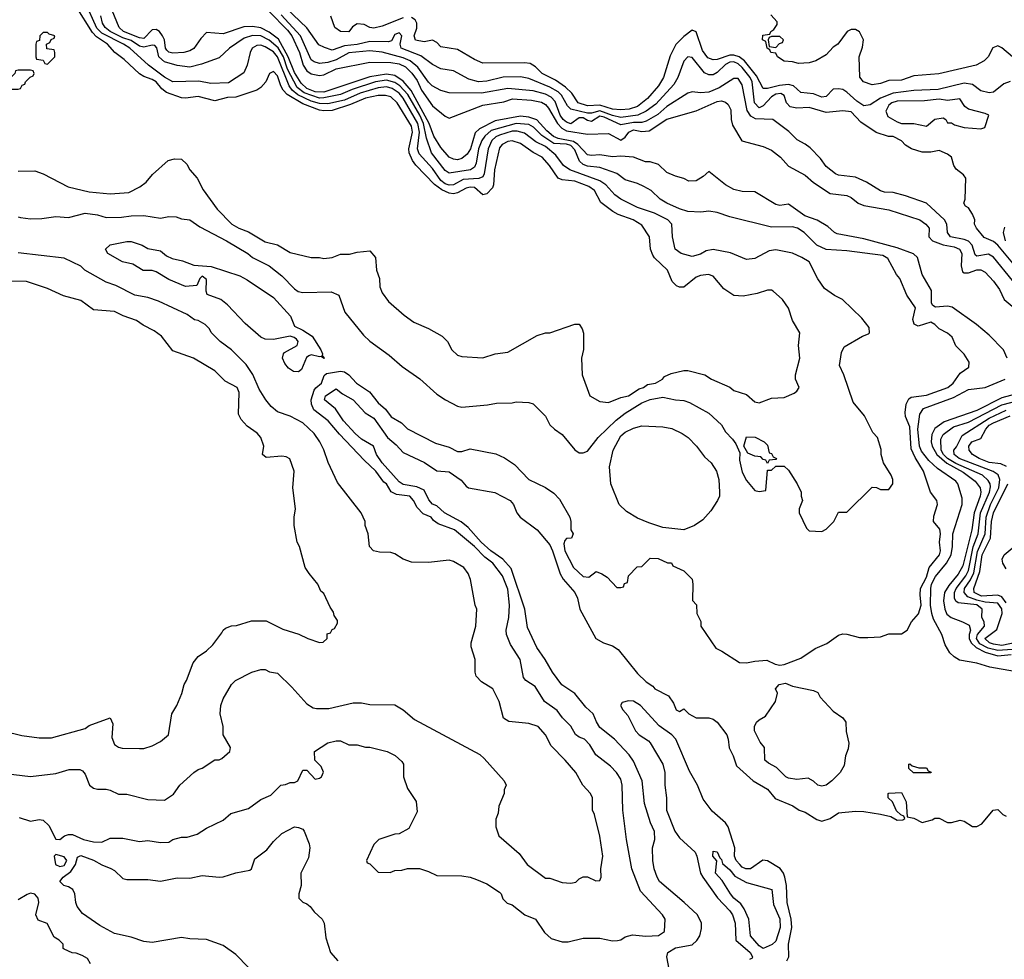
# Model space of a CAD drawing. Header units: inches. Extents: x 1793402 to 1900366, y 320852 to 470679.
# Tile 508 of 604: x 1864298 to 1869002, y 402778 to 407267. Entities that reach past the tile are written whole.
import ezdxf

# ---------------------------------------------------------------- set-up
doc = ezdxf.new("R2010")
doc.units = ezdxf.units.IN
doc.header["$MEASUREMENT"] = 0
doc.layers.add('B8460', color=7, linetype='Continuous')

msp = doc.modelspace()

# ---------------------------------------------------------------- linework, layer by layer
at = {"layer": 'B8460', "color": 4}
for points, elevation in [([(1864290, 406324.7), (1864302, 406322), (1864350, 406316), (1864403.1, 406316.9), (1864470, 406326), (1864530, 406322), (1864610, 406342.8), (1864670, 406334.8), (1864710, 406321), (1864783.5, 406323.5), (1864830, 406330.4), (1864890, 406330.6), (1864970, 406318.8), (1865010, 406326), (1865045.4, 406325.4), (1865070, 406316), (1865110, 406310.8), (1865157.5, 406277.5), (1865286, 406210), (1865386.8, 406150), (1865410.4, 406130.4), (1865490, 406090.7), (1865550, 406042.8), (1865610, 405981), (1865628.1, 405968.1), (1865650, 405964), (1865786.4, 405966.4), (1865822, 405950), (1865851.3, 405870), (1865939.8, 405759.8), (1865970, 405731.3), (1866063.5, 405663.5), (1866124.7, 405610), (1866210, 405551.3), (1866290, 405478), (1866332, 405450), (1866390, 405421), (1866410, 405416), (1866532.9, 405427.1), (1866575.3, 405435.3), (1866650, 405436), (1866670, 405441), (1866730, 405438), (1866750, 405432), (1866810, 405372), (1866831, 405331), (1866852, 405310), (1866890, 405284.7), (1866950, 405212), (1866970, 405198), (1866990, 405198), (1867010, 405206), (1867062, 405270), (1867146.8, 405353.2), (1867190, 405387.6), (1867270, 405436), (1867310, 405452.2), (1867370, 405464), (1867430.6, 405450.6), (1867470, 405447.3), (1867498, 405438), (1867590, 405386.8), (1867650.5, 405330.5), (1867670, 405298), (1867703.5, 405263.5), (1867719.8, 405239.8), (1867738, 405198), (1867736.9, 405163.1), (1867750, 405104.7), (1867770, 405066), (1867810, 405018), (1867830, 405012), (1867862, 405018), (1867870, 405114), (1867890, 405114), (1867910, 405134), (1867950, 405134), (1867970, 405114), (1868011.3, 405050), (1868031, 405010), (1868031.3, 404990), (1868038, 404970), (1868022, 404930), (1868022, 404910), (1868056.9, 404836.9), (1868070, 404824.7), (1868130, 404822), (1868150, 404832), (1868188, 404870), (1868210, 404914), (1868250, 404914), (1868370, 405034), (1868391.6, 405031.6), (1868410, 405022), (1868450, 405022), (1868468.7, 405050), (1868468.7, 405070), (1868461.2, 405090), (1868425.2, 405150), (1868414, 405190), (1868413.6, 405213.6), (1868395.3, 405270), (1868374, 405294), (1868333.6, 405373.6), (1868280.2, 405440.2), (1868235.3, 405570), (1868214.6, 405614.6), (1868223.1, 405676.9), (1868236.4, 405703.6), (1868324.7, 405755.3), (1868353.6, 405766.4), (1868358, 405770), (1868356.4, 405796.4), (1868320.4, 405840.4), (1868228, 405930), (1868190, 405948.7), (1868142, 405982), (1868110, 406028), (1868068.7, 406110), (1868034, 406130), (1867990, 406151.8), (1867910, 406167), (1867878, 406162), (1867810, 406126), (1867770, 406121.2), (1867693.1, 406153.1), (1867610.5, 406169.5), (1867577.1, 406162.9), (1867550, 406147), (1867510, 406136), (1867458, 406150), (1867429.4, 406170), (1867416, 406230), (1867413.2, 406290), (1867394, 406310), (1867330, 406342.4), (1867249.8, 406369.8), (1867170, 406409.5), (1867140.9, 406430), (1867097.6, 406477.6), (1867070, 406497.4), (1866926, 406550), (1866895.1, 406570), (1866858.9, 406618.9), (1866810, 406661), (1866763.3, 406683.3), (1866710, 406725.1), (1866673.8, 406733.8), (1866650, 406734.4), (1866590, 406715.3), (1866572.5, 406707.5), (1866553.1, 406690), (1866536.5, 406650), (1866517.3, 406530), (1866510, 406516.2), (1866491.3, 406508.7), (1866416.3, 406503.7), (1866370, 406478.5), (1866350, 406476.1), (1866330, 406483.1), (1866310, 406497.7), (1866270, 406556.3), (1866206.3, 406626.3), (1866198.5, 406650), (1866207.6, 406730), (1866199.5, 406770), (1866130, 406892.3), (1866110, 406915.5), (1866077.5, 406937.5), (1866050, 406945.3), (1866010, 406941.8), (1865924.5, 406915.5), (1865850, 406882.9), (1865770, 406864.8), (1865730, 406866), (1865690, 406877.9), (1865627, 406907), (1865598.8, 406930), (1865584.4, 406950), (1865529.8, 407090), (1865510, 407112.9), (1865470, 407137.7), (1865450, 407144.7), (1865430, 407143.6), (1865407.7, 407130), (1865398, 407110), (1865384.9, 407050), (1865367.9, 407012.1), (1865294.9, 406965.1), (1865210, 406961.6), (1865153.6, 406973.6), (1865030, 406969.6), (1864990, 406992), (1864913.2, 407050), (1864824.2, 407130), (1864793.6, 407150), (1864690, 407202.2), (1864665.5, 407225.5), (1864611.1, 407350)], 252), ([(1864290, 406542.8), (1864370, 406544.7), (1864410, 406531), (1864528.5, 406468.5), (1864630, 406443.8), (1864730, 406435.5), (1864818.4, 406441.6), (1864872.1, 406467.9), (1864902, 406490), (1864932.3, 406527.7), (1865006.8, 406593.2), (1865038, 406602), (1865070, 406601), (1865096.8, 406576.8), (1865111, 406550), (1865146, 406510), (1865174.4, 406454.4), (1865241.1, 406361.1), (1865310.5, 406290.5), (1865344.7, 406270), (1865390, 406254), (1865470, 406204.9), (1865530, 406190.7), (1865590, 406154), (1865690.9, 406130.9), (1865730, 406130.8), (1865750, 406126), (1865790, 406131.3), (1865830, 406146), (1865872.9, 406147.1), (1865910, 406156), (1865970, 406162), (1865998, 406130), (1866002.8, 406070), (1866016, 406030), (1866018, 405990), (1866030, 405962), (1866059.8, 405919.8), (1866134.4, 405854.4), (1866181.4, 405821.4), (1866250, 405791), (1866315.3, 405755.3), (1866342, 405730), (1866362, 405690), (1866390, 405664.7), (1866410, 405658), (1866510, 405651.3), (1866569.1, 405670.9), (1866630, 405678), (1866770, 405758), (1866808.9, 405771.1), (1866830, 405771.3), (1866950, 405812), (1866970, 405812), (1866984.7, 405790), (1866991.6, 405768.4), (1866991.6, 405691.6), (1866981, 405650), (1866984.7, 405570), (1867022, 405470), (1867070, 405442), (1867110, 405438), (1867170, 405462), (1867206, 405470), (1867256.5, 405503.5), (1867278, 405510), (1867296.5, 405523.5), (1867335.3, 405530), (1867368, 405550), (1867378, 405562), (1867410, 405576), (1867470, 405591), (1867490, 405591), (1867570.6, 405570.6), (1867602, 405550), (1867690, 405510.8), (1867710, 405496), (1867770, 405476), (1867810, 405441), (1867830, 405436), (1867890, 405458), (1867950, 405462), (1867997.2, 405482.8), (1868010, 405492), (1868022, 405510), (1868004, 405550), (1868004, 405570), (1868024, 405650), (1868018, 405710), (1868024, 405770), (1867989.3, 405829.3), (1867970, 405888), (1867942, 405930), (1867898, 405970), (1867890, 405975.3), (1867870, 405975.3), (1867821, 405959), (1867754.4, 405945.6), (1867710, 405949.2), (1867661.5, 405981.5), (1867610, 406042), (1867589.1, 406049.1), (1867550, 406045.2), (1867530, 406036), (1867470, 405989.3), (1867450, 405989.2), (1867435.5, 405995.5), (1867415.5, 406015.5), (1867393.2, 406070), (1867329.7, 406129.7), (1867322, 406142), (1867312, 406170), (1867306, 406230), (1867270, 406285.2), (1867229, 406310), (1867156.8, 406336.8), (1867130.9, 406350.9), (1867074, 406394), (1867043.6, 406450), (1867016.2, 406470), (1866950, 406494.5), (1866890, 406501.3), (1866870, 406509.6), (1866828.2, 406570), (1866793.6, 406610), (1866750, 406632.8), (1866690, 406675.1), (1866650, 406687.8), (1866630, 406684.7), (1866603, 406670), (1866590, 406655.1), (1866566, 406550), (1866561.7, 406478.3), (1866556.5, 406463.5), (1866530, 406435.1), (1866510, 406429.3), (1866470, 406464.7), (1866450, 406466.9), (1866430, 406461.1), (1866390, 406439.1), (1866370, 406435.3), (1866350, 406438.2), (1866313.9, 406453.9), (1866279.1, 406479.1), (1866190, 406571.3), (1866173.7, 406593.7), (1866158.8, 406630), (1866157.4, 406650), (1866174.6, 406730), (1866170, 406758), (1866101.1, 406870), (1866070, 406897.7), (1866045.1, 406905.1), (1866010, 406905.3), (1865950, 406891.6), (1865878.2, 406861.8), (1865790, 406833.5), (1865750, 406830.7), (1865730, 406834.6), (1865650, 406864), (1865575.6, 406910), (1865556.1, 406930), (1865544.8, 406950), (1865530, 406998), (1865510, 407019.3), (1865490.6, 407009.4), (1865473.4, 406970), (1865450, 406942.9), (1865430, 406929.6), (1865330, 406896.9), (1865290, 406895.6), (1865230, 406878.7), (1865150, 406899.6), (1865090, 406891.8), (1865070, 406894), (1864998.7, 406918.7), (1864976.6, 406936.6), (1864949.6, 406970), (1864930, 406981.7), (1864890, 406994.7), (1864870, 407007.6), (1864796.8, 407076.8), (1864751.8, 407110), (1864717.6, 407150), (1864665, 407185), (1864644.7, 407204.7), (1864566.9, 407330)], 256), ([(1864295.2, 403455.2), (1864350, 403438), (1864390, 403445.5), (1864410, 403442), (1864437, 403417), (1864470, 403351.3), (1864490, 403351), (1864512, 403368), (1864530, 403374), (1864550, 403374), (1864602, 403350), (1864650, 403338.8), (1864690, 403338), (1864730, 403356), (1864790, 403356), (1864870, 403341), (1864910, 403344.7), (1864970, 403336), (1865010, 403338), (1865030, 403351), (1865070, 403361), (1865098, 403362), (1865144.7, 403375.3), (1865190, 403404.7), (1865270, 403442), (1865305.6, 403474.4), (1865390, 403498), (1865450, 403541), (1865498, 403562), (1865546, 403610), (1865567.3, 403612.7), (1865590, 403622), (1865610, 403622), (1865626, 403630), (1865650, 403682), (1865670, 403682), (1865710, 403638), (1865730, 403642.8), (1865739, 403650), (1865748.4, 403671.6), (1865738.6, 403698.6), (1865708, 403730), (1865706, 403770), (1865770, 403811.3), (1865810, 403822), (1865830, 403822), (1865870, 403802), (1865910, 403802), (1865950, 403791.3), (1865970, 403791), (1866054, 403770), (1866091.1, 403751.1), (1866123.6, 403723.6), (1866132, 403710), (1866131.3, 403650), (1866150, 403594), (1866191.6, 403531.6), (1866196.9, 403483.1), (1866156.9, 403403.1), (1866110, 403378), (1866090, 403375.3), (1866014, 403350), (1865990, 403326), (1865954, 403250), (1865958, 403238), (1865970, 403234), (1866010, 403194), (1866067.3, 403192.7), (1866090, 403202), (1866123.6, 403203.6), (1866150, 403212), (1866208.4, 403211.6), (1866250, 403198), (1866290, 403178), (1866410, 403176), (1866450, 403170.8), (1866479.8, 403159.8), (1866530, 403138), (1866590, 403098), (1866598, 403090), (1866606.4, 403066.4), (1866626.4, 403046.4), (1866650, 403038), (1866711.1, 402991.1), (1866762, 402970), (1866805.4, 402905.4), (1866836.9, 402876.9), (1866890, 402861), (1866918, 402862), (1866990, 402878.8), (1867070, 402878.8), (1867130, 402866.8), (1867152.9, 402867.1), (1867170, 402871.3), (1867190, 402884.7), (1867225.2, 402894.8), (1867288.3, 402888.3), (1867349.1, 402890.9), (1867378, 402910), (1867382, 402970), (1867368.7, 402990), (1867263.6, 403103.6), (1867222.7, 403210), (1867197, 403350), (1867179.5, 403490), (1867176, 403610), (1867170, 403638), (1867149.5, 403669.5), (1867120.2, 403700.2), (1867050, 403755.3), (1867022, 403802), (1866995.3, 403830), (1866970, 403839), (1866952.5, 403852.5), (1866931.5, 403891.5), (1866891.4, 403931.4), (1866866, 403966), (1866805.2, 404010), (1866760.9, 404080.9), (1866715.3, 404110), (1866704.1, 404124.1), (1866688.7, 404210), (1866642, 404282), (1866624, 404330), (1866621.2, 404350), (1866634, 404410), (1866638, 404470), (1866630, 404546), (1866604, 404610), (1866558, 404670), (1866519.5, 404699.5), (1866470, 404749.6), (1866375.1, 404830), (1866297.6, 404857.6), (1866274.2, 404874.2), (1866264, 404890), (1866225.6, 404905.6), (1866196.9, 404936.9), (1866179, 404970), (1866162, 404990), (1866098.6, 404998.6), (1866071.9, 405011.9), (1866050, 405048.7), (1866037.5, 405057.5), (1865999.3, 405110), (1865942.9, 405162.9), (1865825.9, 405285.9), (1865771.8, 405350), (1865703.1, 405403.1), (1865691.1, 405430), (1865690.8, 405450), (1865703.8, 405496.2), (1865711.7, 405508.3), (1865739.3, 405530), (1865752.9, 405567.1), (1865763.7, 405576.3), (1865830, 405588.2), (1865850, 405584.9), (1865870.5, 405570.5), (1865906, 405530), (1865968.1, 405488.1), (1866010, 405436), (1866045.5, 405405.5), (1866072, 405370), (1866121, 405341), (1866150, 405312), (1866283.5, 405243.5), (1866350, 405224.9), (1866390, 405204), (1866410, 405204), (1866450, 405216.3), (1866572.2, 405192.2), (1866613.7, 405173.7), (1866661.4, 405141.4), (1866730, 405070.8), (1866810, 405032), (1866850, 405004.7), (1866876.8, 404976.8), (1866926, 404890), (1866931, 404870), (1866931.3, 404830), (1866942, 404810), (1866934, 404790), (1866910, 404788), (1866902, 404778), (1866896.9, 404763.1), (1866901.6, 404730), (1866944, 404650), (1866990, 404606), (1867016.4, 404603.6), (1867051.1, 404631.1), (1867079.6, 404619.6), (1867103.6, 404603.6), (1867150, 404554), (1867170, 404554), (1867182, 404558), (1867187.3, 404572.7), (1867202, 404578), (1867206, 404610), (1867247.3, 404652.7), (1867270, 404654), (1867310, 404694), (1867347.3, 404692.7), (1867392.7, 404672.7), (1867411.6, 404671.6), (1867418, 404658), (1867470, 404634), (1867510, 404594), (1867514, 404570), (1867512.7, 404492.7), (1867531.6, 404471.6), (1867532, 404430), (1867551.1, 404391.1), (1867551.3, 404370), (1867623.5, 404263.5), (1867652, 404250), (1867736, 404196), (1867770, 404194.8), (1867810, 404202.8), (1867866.4, 404206.4), (1867907.7, 404187.7), (1867930, 404183), (1867950, 404186.4), (1868030, 404217.1), (1868098, 404262), (1868153.4, 404286.6), (1868210, 404326), (1868230, 404332), (1868250, 404331.3), (1868310, 404316), (1868350, 404314.8), (1868410, 404318), (1868450, 404332), (1868510, 404332), (1868538, 404350), (1868558, 404390), (1868592.3, 404427.7), (1868604.5, 404470), (1868598.9, 404518.9), (1868600.7, 404550), (1868630, 404604), (1868642, 404650), (1868691.8, 404710), (1868697, 404730), (1868692.7, 404770), (1868697.2, 404810), (1868692.9, 404832.9), (1868664, 404870), (1868664.7, 404895.3), (1868682, 404950), (1868679, 404970), (1868649.3, 405009.3), (1868615.1, 405110), (1868575.2, 405175.2), (1868556.9, 405216.9), (1868550, 405322), (1868529.5, 405370.5), (1868527.3, 405390), (1868532.3, 405430), (1868544.8, 405455.2), (1868556.6, 405463.4), (1868630, 405472.7), (1868732.3, 405510), (1868757, 405530), (1868790, 405578), (1868832.9, 405607.1), (1868834, 405630), (1868810, 405668), (1868770, 405708), (1868753.2, 405750), (1868730, 405769), (1868690, 405789.2), (1868669, 405810), (1868650, 405820.9), (1868590, 405802), (1868571.8, 405811.8), (1868565.4, 405834.6), (1868578, 405890), (1868536, 405950), (1868502.7, 406030), (1868486, 406050), (1868445.6, 406125.6), (1868420.9, 406140.9), (1868250, 406163), (1868150, 406169.6), (1868106, 406190), (1868045.2, 406250), (1868013.2, 406270), (1867990, 406276.9), (1867890, 406276), (1867690, 406325.2), (1867630, 406346), (1867590, 406352.3), (1867552.4, 406347.6), (1867490, 406349.7), (1867450, 406362.4), (1867390, 406389.6), (1867357.2, 406410), (1867314, 406450), (1867279, 406470), (1867250, 406483.7), (1867190, 406501.2), (1867151.1, 406531.1), (1867070, 406561.3), (1867010, 406567.3), (1866990, 406575.1), (1866971.6, 406591.6), (1866950, 406644.2), (1866930, 406665), (1866910, 406672.5), (1866850, 406675.4), (1866792.9, 406712.9), (1866753, 406753), (1866730, 406766.6), (1866670, 406771.5), (1866550, 406737.4), (1866519.6, 406710), (1866505.8, 406690), (1866489.3, 406650), (1866478, 406582), (1866470, 406562), (1866451.1, 406548.9), (1866350, 406533.3), (1866330, 406545.6), (1866265.1, 406630), (1866241.1, 406701.1), (1866227.2, 406770), (1866209.1, 406810), (1866151.9, 406910), (1866114, 406950), (1866090, 406967.3), (1866050, 406977.3), (1865997.3, 406970), (1865886.6, 406933.4), (1865830, 406909.8), (1865750, 406892.6), (1865730, 406892.5), (1865657.2, 406917.2), (1865623.5, 406943.5), (1865577.2, 407030), (1865557.7, 407090), (1865531.7, 407131.7), (1865490, 407168.8), (1865450, 407188.8), (1865410, 407190.9), (1865370, 407178.9), (1865300.7, 407130), (1865250, 407085.2), (1865165.8, 407054.2), (1865110, 407040.5), (1865050, 407047.4), (1864990, 407065.1), (1864962, 407090), (1864952.5, 407132.5), (1864943.9, 407143.9), (1864930, 407145.7), (1864890, 407135.3), (1864870, 407140.8), (1864830, 407166.6), (1864790, 407180.2), (1864729.7, 407210), (1864705.7, 407230), (1864694, 407250), (1864685.6, 407285.6)], 248), ([(1869015.1, 405650), (1868998.4, 405690), (1868930, 405759), (1868869.2, 405810), (1868753, 405893), (1868730, 405898.7), (1868673.3, 405893.3), (1868660.6, 405900.6), (1868653.1, 405913.1), (1868653.6, 405973.6), (1868609.6, 406049.6), (1868586.6, 406130), (1868568.1, 406148.1), (1868490, 406177.4), (1868330, 406219.5), (1868203.3, 406243.3), (1868189.7, 406249.7), (1868158, 406278), (1868108.2, 406308.2), (1868049, 406330), (1867970, 406385.2), (1867930, 406379.3), (1867910, 406383.7), (1867810, 406443.7), (1867750, 406445.2), (1867710, 406456), (1867670, 406477.2), (1867590, 406542), (1867562.5, 406517.5), (1867530, 406497.2), (1867494.6, 406494.6), (1867470, 406508.7), (1867430, 406519), (1867390, 406537.2), (1867350, 406574.5), (1867310, 406587), (1867287.9, 406587.9), (1867230, 406609.5), (1867170, 406614.5), (1867130, 406611.1), (1867070, 406621.5), (1867030, 406617.3), (1867010, 406621.1), (1866964.4, 406670), (1866944.1, 406684.1), (1866870, 406698.9), (1866848.4, 406708.4), (1866816.2, 406736.2), (1866768.3, 406788.3), (1866730, 406801.8), (1866690, 406806.3), (1866570, 406783.5), (1866495.1, 406744.9), (1866473.4, 406726.6), (1866450.9, 406649.1), (1866435.8, 406624.2), (1866410, 406603.6), (1866390, 406596.9), (1866370, 406600.5), (1866349.6, 406610), (1866310, 406655.6), (1866276.5, 406710), (1866254.5, 406770), (1866167.8, 406927.8), (1866130, 406972.8), (1866090, 407000.2), (1866050, 407005.7), (1865970, 406993.8), (1865750, 406921), (1865710, 406921.7), (1865670, 406938.6), (1865642.8, 406962.8), (1865610, 407015.1), (1865580.5, 407090), (1865534.1, 407174.1), (1865490, 407207.1), (1865450, 407227.8), (1865410, 407234.6), (1865368.2, 407231.8), (1865270, 407199.6), (1865190, 407205.2), (1865163.4, 407176.6), (1865130, 407129.4), (1865110, 407118), (1865082, 407110), (1865030, 407106.3), (1865010, 407111.8), (1865000.4, 407120.4), (1864993.6, 407130), (1864988.7, 407170), (1864980.4, 407190), (1864965.1, 407210), (1864950, 407220.3), (1864930, 407218.2), (1864890, 407176.9), (1864870, 407180.3), (1864793.6, 407210), (1864773.3, 407230), (1864738.7, 407310)], 244), ([(1865490, 407306.3), (1865576.7, 407216.7), (1865597.1, 407190), (1865633.8, 407110), (1865651.8, 407050), (1865670, 407022.3), (1865690, 407007.3), (1865730, 407000.5), (1865750, 407004), (1865810, 407032), (1865970, 407064.2), (1866070, 407062.2), (1866110, 407055.7), (1866141, 407041), (1866171.1, 407011.1), (1866195.8, 406975.8), (1866217.8, 406930), (1866270, 406855.1), (1866330, 406806), (1866350, 406796), (1866510, 406858.9), (1866610, 406874.5), (1866652, 406888), (1866743, 406883), (1866790, 406872.1), (1866810, 406861.1), (1866824.7, 406844.7), (1866867, 406770), (1866888.4, 406748.4), (1866910, 406735.7), (1867010, 406719.7), (1867110, 406722.4), (1867170, 406691.3), (1867190, 406705.1), (1867208.5, 406730), (1867230, 406740.9), (1867270, 406732), (1867304.9, 406735.1), (1867390, 406791.1), (1867530, 406831.8), (1867630, 406875.6), (1867650, 406878.4), (1867670, 406872.3), (1867681.6, 406861.6), (1867695.6, 406835.6), (1867696.2, 406790), (1867702.4, 406762.4), (1867748.2, 406688.2), (1867850, 406661.2), (1867890, 406642.7), (1867932.7, 406610), (1867970, 406567), (1868050, 406523.7), (1868090, 406489.6), (1868170, 406437), (1868250, 406427.3), (1868270, 406417), (1868302.7, 406390), (1868330, 406378.4), (1868450, 406358.4), (1868598, 406310), (1868627, 406290), (1868642.9, 406270), (1868640.9, 406230), (1868659.3, 406210), (1868710, 406191.9), (1868762.2, 406182.2), (1868787, 406170), (1868798.4, 406150), (1868794.8, 406090), (1868802.3, 406062.3), (1868810, 406057.6), (1868830, 406057.7), (1868870, 406071.2), (1868890, 406071.6), (1868910, 406060.9), (1868950, 406017.2), (1868978, 405978), (1869001.6, 405930), (1869049.5, 405890)], 236), ([(1869040.1, 406020.1), (1868950, 406132), (1868926, 406146), (1868870, 406137), (1868863.1, 406143.1), (1868848.8, 406188.8), (1868830, 406208.2), (1868810, 406216.8), (1868745.2, 406230), (1868729.7, 406249.7), (1868727, 406290), (1868716, 406310), (1868629.5, 406389.5), (1868530, 406424.5), (1868470, 406440.7), (1868430, 406442.9), (1868410, 406449.5), (1868344, 406490), (1868290, 406514.5), (1868210, 406524.5), (1868195.3, 406530), (1868150, 406565.2), (1868123.6, 406603.6), (1868073.9, 406653.9), (1868050, 406672.3), (1868012.1, 406692.1), (1867972.5, 406732.5), (1867895.3, 406790), (1867813.3, 406793.3), (1867790, 406805.6), (1867772.8, 406832.8), (1867750, 406955.3), (1867730, 406985.2), (1867710, 406986), (1867638.6, 406941.4), (1867590, 406921.1), (1867550, 406916.9), (1867510, 406922), (1867490, 406915.1), (1867390, 406851.2), (1867345.6, 406814.4), (1867290, 406781.7), (1867270, 406775.3), (1867230, 406775.2), (1867170, 406763.9), (1867090, 406801), (1867070, 406805.8), (1867030, 406781.1), (1867010, 406785.1), (1866990, 406797.4), (1866970, 406798.2), (1866930, 406769.8), (1866910, 406776.4), (1866894.3, 406790), (1866880.4, 406810), (1866855.9, 406875.9), (1866836.5, 406896.5), (1866810, 406910.9), (1866750, 406926.4), (1866630, 406937.6), (1866504.5, 406915.5), (1866350, 406917.2), (1866310, 406929), (1866268.7, 406950), (1866250, 406968.7), (1866199.8, 407039.8), (1866162.4, 407070), (1866130, 407085), (1866030, 407111), (1865970, 407118.5), (1865870, 407108.2), (1865810, 407075.3), (1865770, 407062.3), (1865730, 407058), (1865704.9, 407064.9), (1865690, 407075.1), (1865638.5, 407190), (1865546.8, 407290)], 232), ([(1869050, 406093.3), (1868970, 406189.7), (1868950, 406206.3), (1868905.6, 406225.6), (1868868.7, 406270), (1868859, 406290), (1868861.2, 406310), (1868850, 406338), (1868830, 406368), (1868816.4, 406376.4), (1868808, 406390), (1868815.3, 406410), (1868817.2, 406510), (1868806.3, 406526.3), (1868772.1, 406552.1), (1868761.2, 406570), (1868748.7, 406610), (1868730, 406624), (1868690, 406642), (1868650, 406634), (1868610, 406634), (1868558, 406650), (1868530, 406668), (1868510, 406688), (1868470, 406708), (1868448.9, 406708.9), (1868390, 406728), (1868317, 406777), (1868270, 406826.6), (1868230, 406831.8), (1868150, 406823), (1868070, 406846.6), (1868010, 406844), (1867979, 406850), (1867960.7, 406870), (1867950, 406904), (1867933.5, 406913.5), (1867910, 406911), (1867890, 406898.7), (1867850, 406854.5), (1867830, 406846.3), (1867808.6, 406870), (1867796.8, 406970), (1867787.8, 406990), (1867750, 407038), (1867730, 407056.4), (1867710, 407065.1), (1867690, 407063.1), (1867670, 407053.3), (1867630, 407015.1), (1867610, 407002.7), (1867590, 407002.7), (1867570, 407013.2), (1867510, 407086), (1867490, 407089.2), (1867470, 407069), (1867442, 406990), (1867423.4, 406956.6), (1867337.5, 406862.5), (1867290.4, 406830), (1867250.1, 406809.9), (1867170, 406799.4), (1867130, 406808.5), (1867070, 406831.7), (1867030, 406820.6), (1867010, 406820.2), (1866930, 406838.7), (1866915.3, 406855.3), (1866886.7, 406906.7), (1866870, 406921.5), (1866830, 406944.8), (1866730, 406986.3), (1866690, 406994.3), (1866607.7, 406992.3), (1866530, 406972.8), (1866490, 406969.7), (1866443.3, 406983.3), (1866370, 407022), (1866310, 407031.8), (1866270, 407053.3), (1866213.6, 407093.6), (1866120.7, 407130), (1866115.1, 407150), (1866122.9, 407190), (1866110, 407204.5), (1866090, 407196.2), (1866073.8, 407166.2), (1866058.9, 407161.1), (1865970, 407163.1), (1865910, 407148), (1865850, 407142.5), (1865790, 407121.6), (1865753.1, 407133.1), (1865726.7, 407146.7), (1865670, 407227.6), (1865570, 407322.4)], 228), ([(1866130, 407276.3), (1866030, 407235.6), (1865990, 407226.3), (1865969.7, 407229.7), (1865943.9, 407243.9), (1865910, 407246.6), (1865888.1, 407231.9), (1865870, 407209.3), (1865829.5, 407209.5), (1865804, 407230), (1865784, 407284)], 224), ([(1869040.5, 407090), (1868990, 407132.8), (1868970, 407141.7), (1868947.3, 407132.7), (1868924.9, 407090), (1868906, 407070), (1868867.3, 407050), (1868688.4, 407008.4), (1868570, 406997.7), (1868510, 406977.7), (1868450, 406975.6), (1868410, 406961.1), (1868370, 406955.6), (1868329.7, 406969.7), (1868312, 406992), (1868307.6, 407090), (1868324.2, 407135.8), (1868329.6, 407170), (1868310, 407209.3), (1868290, 407220.5), (1868270, 407219.7), (1868250.3, 407209.7), (1868206, 407150), (1868184.1, 407135.9), (1868150, 407099.3), (1868102, 407070), (1868070, 407061.2), (1868018, 407058), (1867990, 407066), (1867950, 407068.7), (1867918, 407090), (1867910, 407106), (1867886, 407110), (1867882, 407122), (1867868, 407130), (1867862, 407162), (1867846, 407170), (1867847.3, 407192.7), (1867882, 407198), (1867886, 407210), (1867900.4, 407219.6), (1867916.4, 407243.6), (1867916.4, 407256.4), (1867886, 407290)], 216), ([(1869030, 406971.6), (1868999.9, 406960.1), (1868950, 406921.2), (1868930, 406917), (1868890, 406927.3), (1868850, 406956.9), (1868810, 406964), (1868686.4, 406933.6), (1868570, 406928.9), (1868470, 406915.6), (1868410, 406891.5), (1868360.2, 406859.8), (1868330, 406855.6), (1868296.9, 406876.9), (1868250, 406920.5), (1868230, 406933.3), (1868210, 406937), (1868184.5, 406935.5), (1868150, 406899), (1868130, 406896), (1868090, 406912.7), (1868030, 406919.3), (1867995.1, 406950), (1867970, 406957.7), (1867927.2, 406952.8), (1867870, 406938.2), (1867850, 406938.7), (1867818.1, 406998.1), (1867761.2, 407070), (1867735.4, 407090), (1867710, 407097.6), (1867690, 407097.2), (1867630, 407076.8), (1867610, 407075.1), (1867585, 407085), (1867560, 407120), (1867530, 407208.7), (1867510, 407216), (1867470, 407187), (1867431.8, 407148.2), (1867405.2, 407094.8), (1867374, 406990), (1867350.3, 406950), (1867297, 406890), (1867250, 406852.6), (1867210, 406839.1), (1867170, 406836.4), (1867130, 406839.8), (1867070, 406858.6), (1867010, 406855.8), (1866965.6, 406870), (1866935.5, 406915.5), (1866904.9, 406944.9), (1866857.1, 406977.1), (1866794.5, 407010), (1866761.3, 407041.3), (1866736.6, 407056.6), (1866710, 407060.5), (1866510, 407059.3), (1866470, 407076), (1866390, 407123.7), (1866310, 407137.2), (1866290, 407157.2), (1866270, 407169.2), (1866230, 407160.9), (1866188.2, 407168.2), (1866182, 407190), (1866194.3, 407225.7), (1866195.6, 407250), (1866186.5, 407266.5), (1866170, 407276.9)], 224), ([(1869007.1, 406210), (1868997.6, 406250), (1869004.7, 406275.3)], 224), ([(1864230, 403666), (1864350, 403651.3), (1864470, 403666), (1864534.6, 403685.4), (1864585.4, 403685.4), (1864598, 403678), (1864610, 403662), (1864631.3, 403610), (1864650, 403596), (1864670, 403591), (1864710, 403591), (1864730, 403586), (1864770, 403566), (1864810, 403566), (1864910, 403541), (1864990, 403538), (1865032.9, 403567.1), (1865062, 403610), (1865130, 403671), (1865150, 403684.7), (1865169.2, 403690.8), (1865230, 403731.3), (1865250, 403731.3), (1865263.1, 403736.9), (1865302, 403770), (1865304, 403790), (1865269, 403850), (1865269, 403890), (1865255.3, 403950), (1865259, 403990), (1865270, 404022), (1865309.1, 404090.9), (1865328, 404110), (1865406, 404150), (1865450, 404162), (1865470, 404162), (1865491.3, 404151.3), (1865530, 404144.7), (1865598.5, 404078.5), (1865670, 403998), (1865699.8, 403979.8), (1865715.3, 403975.3), (1865775.3, 403975.3), (1865890, 404002.8), (1865930, 404002.8), (1865970, 403994.8), (1866090, 403993), (1866130.3, 403970.3), (1866184.1, 403924.1), (1866495.5, 403755.5), (1866517.1, 403737.1), (1866612, 403630), (1866622, 403610), (1866612.7, 403587.3), (1866612, 403570), (1866586, 403510), (1866583.6, 403476.4), (1866572.7, 403447.3), (1866572, 403410), (1866587.1, 403367.1), (1866683.6, 403283.6), (1866722, 403230), (1866810, 403164.7), (1866830, 403164.7), (1866890, 403144.7), (1866930, 403142), (1866954, 403146), (1866970, 403162), (1866990, 403172), (1867010, 403172), (1867050, 403152), (1867070, 403154), (1867075.3, 403170), (1867074, 403210), (1867084, 403270), (1867070, 403366), (1867044, 403470), (1867034, 403490), (1867034, 403550), (1867024, 403570), (1866988.7, 403610), (1866954, 403670), (1866904, 403730), (1866837.5, 403797.5), (1866809, 403850), (1866775.3, 403890), (1866730, 403904), (1866634, 403914), (1866609.3, 403929.3), (1866588.7, 404010), (1866558, 404070), (1866503.2, 404103.2), (1866479, 404130), (1866474, 404150), (1866473.2, 404210), (1866455.3, 404270), (1866455.3, 404290), (1866477.2, 404370), (1866481.2, 404450), (1866473.2, 404470), (1866452.1, 404592.1), (1866440.2, 404620.2), (1866419, 404650), (1866370, 404679), (1866350, 404684), (1866250, 404674), (1866170, 404675.3), (1866130, 404688.7), (1866090, 404715.3), (1866070, 404722), (1866016.9, 404723.1), (1865988, 404730), (1865969, 404750), (1865962, 404810), (1865948.7, 404850), (1865948, 404870), (1865928.7, 404910), (1865815.5, 405055.5), (1865771.9, 405151.9), (1865751.4, 405211.4), (1865732, 405250), (1865703.7, 405290), (1865650, 405340.9), (1865590, 405373.2), (1865530, 405394), (1865498.6, 405418.6), (1865473.2, 405450), (1865441.5, 405501.5), (1865411.6, 405571.6), (1865378.9, 405618.9), (1865310, 405689), (1865255.3, 405730), (1865212.7, 405772.7), (1865204, 405790), (1865184, 405810), (1865150, 405829), (1865133.2, 405833.2), (1865097.5, 405857.5), (1864961.5, 405921.5), (1864910, 405939.3), (1864848, 405950), (1864756.6, 405996.6), (1864710, 406013.2), (1864609.4, 406069.4), (1864590, 406088.7), (1864510, 406128), (1864290, 406152.7)], 252), ([(1864130.7, 403890.7), (1864307.1, 403847.1), (1864390, 403836), (1864450, 403836), (1864610, 403881), (1864630, 403894.8), (1864730, 403932), (1864742.8, 403902.8), (1864738, 403838), (1864750, 403804.7), (1864770, 403791.3), (1864787.1, 403787.1), (1864870, 403784.7), (1864890, 403784.7), (1864930, 403798), (1864970, 403818), (1865008.7, 403850), (1865024, 403950), (1865048.7, 403990), (1865072.9, 404047.1), (1865084, 404090), (1865095.3, 404110), (1865125.6, 404194.4), (1865150, 404224.7), (1865190, 404251.3), (1865220.2, 404279.8), (1865263.1, 404336.9), (1865269.1, 404350.9), (1865280.2, 404359.8), (1865308.9, 404371.1), (1865332.7, 404372.7), (1865404.7, 404395.3), (1865475.3, 404395.3), (1865555.3, 404355.3), (1865631.1, 404331.1), (1865674, 404310), (1865730, 404292), (1865747.3, 404292.7), (1865766, 404310), (1865767.3, 404332.7), (1865782, 404338), (1865790, 404354), (1865802, 404358), (1865816.4, 404383.6), (1865816.4, 404396.4), (1865800.4, 404420.4), (1865796.4, 404436.4), (1865780.4, 404460.4), (1865750, 404526), (1865736.4, 404536.4), (1865722, 404570), (1865680.2, 404620.2), (1865662, 404650), (1865634, 404750), (1865624, 404770), (1865608.7, 404850), (1865608.7, 404890), (1865615.3, 404930), (1865602, 405030), (1865608.7, 405110), (1865588.9, 405168.9), (1865570, 405179), (1865550, 405181.2), (1865475.3, 405175.3), (1865458, 405190), (1865464, 405230), (1865449, 405270), (1865431.9, 405291.9), (1865384.1, 405324.1), (1865356.5, 405356.5), (1865342.7, 405382.7), (1865346.3, 405486.3), (1865337.2, 405510), (1865279.5, 405539.5), (1865230, 405589), (1865128.7, 405650), (1865030, 405685.2), (1864974.8, 405754.8), (1864940.2, 405780.2), (1864886.8, 405806.8), (1864855.3, 405830), (1864791.9, 405851.9), (1864750, 405872.3), (1864650, 405881.2), (1864590, 405925.2), (1864506.8, 405946.8), (1864430, 405982.7), (1864330, 406016), (1864190, 406017.2)], 256), ([(1869050, 404153.5), (1868933.3, 404173.3), (1868870, 404192.1), (1868787.3, 404207.3), (1868762.5, 404222.5), (1868742, 404242), (1868719.5, 404279.5), (1868702.9, 404330), (1868663.3, 404403.3), (1868655, 404430), (1868649.8, 404470), (1868650.6, 404550), (1868653.8, 404570), (1868672.7, 404607.3), (1868724.8, 404670), (1868747.6, 404710), (1868754.8, 404750), (1868756.5, 404810), (1868799.8, 404950), (1868801, 404981), (1868779.7, 405050), (1868770, 405062.4), (1868682.7, 405122.7), (1868641.3, 405161.3), (1868605.3, 405205.3), (1868596.1, 405230), (1868588.3, 405310), (1868597.5, 405382.5), (1868615.1, 405410), (1868758.6, 405461.4), (1868830, 405500.3), (1868910, 405508.9), (1869006, 405550)], 244), ([(1867401.2, 402730), (1867389, 402790), (1867394, 402810), (1867430, 402832.2), (1867510, 402847), (1867532.4, 402867.6), (1867547.6, 402890), (1867555.2, 402924.8), (1867554.7, 402950), (1867535.1, 402990), (1867472.7, 403050), (1867354, 403150), (1867342.7, 403170), (1867329.4, 403210), (1867322.9, 403250), (1867321.6, 403310), (1867331.5, 403350), (1867330, 403388), (1867311.3, 403430), (1867282.8, 403522.8), (1867271.5, 403630), (1867230, 403725.2), (1867210, 403755.1), (1867139.6, 403830), (1867070, 403886), (1867052.6, 403912.6), (1867036.9, 403950), (1867002.2, 403982.2), (1866950, 404047.3), (1866888.5, 404088.5), (1866842.4, 404150), (1866808.3, 404210), (1866768.1, 404268.1), (1866723.2, 404363.2), (1866711.7, 404450), (1866645.6, 404645.6), (1866605.1, 404690), (1866548.7, 404728.7), (1866503.1, 404770), (1866440.7, 404840.7), (1866407.2, 404867.2), (1866327, 404910), (1866290, 404944.7), (1866270, 404951.8), (1866252.3, 404972.3), (1866230, 405018.9), (1866195.3, 405035.3), (1866130, 405045.6), (1866110, 405058.9), (1866029.7, 405150), (1866002.6, 405190), (1865987.6, 405230), (1865930, 405263), (1865899.6, 405290), (1865844.2, 405350), (1865806.9, 405406.9), (1865754, 405450), (1865759, 405470), (1865810, 405502.8), (1865839.5, 405479.5), (1865890.2, 405450.2), (1865947.9, 405387.9), (1865990, 405363), (1866054.9, 405270), (1866095.8, 405235.8), (1866130, 405199.5), (1866231.5, 405151.5), (1866290, 405110.7), (1866350, 405107.3), (1866406.7, 405066.7), (1866430, 405038), (1866442, 405030), (1866567.7, 405007.7), (1866641, 404970), (1866657.3, 404950), (1866673, 404910), (1866688.2, 404890), (1866770.6, 404830), (1866830, 404758), (1866843.6, 404730), (1866879.1, 404619.1), (1866894.5, 404594.5), (1866950.4, 404530), (1866962.7, 404502.7), (1866974, 404450), (1867050, 404310.7), (1867086, 404290), (1867130, 404275.5), (1867157.2, 404257.2), (1867250, 404142.8), (1867290, 404102.8), (1867322, 404082), (1867332, 404070), (1867396.9, 404036.9), (1867422, 404002), (1867434, 403970), (1867450, 403962), (1867470, 403974), (1867494, 403950), (1867530, 403932), (1867590, 403931), (1867610, 403924.7), (1867630, 403911.3), (1867676, 403850), (1867682.8, 403830), (1867687.5, 403787.5), (1867706, 403750), (1867722, 403702), (1867802, 403630), (1867870.7, 403590.7), (1867906.2, 403546.2), (1867990.7, 403510.7), (1868022, 403490), (1868050, 403481), (1868106.4, 403446.4), (1868130, 403438), (1868170, 403451.3), (1868210, 403478), (1868290, 403486), (1868330, 403484), (1868410.7, 403470.7), (1868459.8, 403459.8), (1868490, 403442), (1868516.4, 403443.6), (1868526, 403450), (1868522, 403462), (1868507.3, 403467.3), (1868487.3, 403487.3), (1868468, 403530), (1868446, 403550), (1868446, 403570), (1868450, 403572), (1868510, 403574), (1868532, 403530), (1868538, 403458), (1868570, 403452), (1868610, 403432), (1868656.4, 403443.6), (1868670, 403452), (1868690, 403452), (1868730, 403432), (1868750, 403432), (1868790, 403442), (1868810, 403438), (1868850, 403412), (1868870, 403412), (1868894.6, 403425.4), (1868948.9, 403491.1), (1868970, 403494), (1868994, 403470), (1869010, 403462)], 244), ([(1869090, 405487.6), (1868990, 405459.7), (1868870, 405399.3), (1868715.1, 405344.9), (1868670, 405313.4), (1868654.8, 405285.2), (1868651.8, 405250), (1868656.8, 405230), (1868679.8, 405190), (1868727.5, 405147.5), (1868805.3, 405105.3), (1868862.2, 405062.2), (1868887.1, 405030), (1868889.8, 405010), (1868886.8, 404990), (1868857.5, 404910), (1868846, 404830), (1868803, 404657), (1868782, 404618), (1868735.9, 404564.1), (1868715.3, 404530), (1868710.8, 404490), (1868717.1, 404450), (1868727, 404427), (1868748.2, 404410), (1868802.7, 404390), (1868833.5, 404373.5), (1868840.5, 404350), (1868833.3, 404330), (1868833.6, 404310), (1868842.8, 404290), (1868867.1, 404267.1), (1868910, 404245.4), (1868970, 404227.9), (1869034.4, 404234.4)], 236), ([(1869130, 404264.6), (1868970, 404252.8), (1868924.3, 404264.3), (1868885.2, 404285.2), (1868869, 404310), (1868873.5, 404330), (1868906.3, 404370), (1868904.7, 404390), (1868894.7, 404410), (1868895.6, 404450), (1868870, 404471.6), (1868781.6, 404481.6), (1868770, 404489), (1868763.5, 404503.5), (1868763.5, 404530), (1868771.8, 404550), (1868818, 404610), (1868830, 404635.5), (1868852.1, 404747.9), (1868876.5, 404810), (1868888.3, 404910), (1868930.8, 405010), (1868935.2, 405035.2), (1868933.7, 405050), (1868924.9, 405064.9), (1868897.6, 405090), (1868770, 405146.9), (1868730, 405170.7), (1868710.7, 405190), (1868699.8, 405210), (1868697.7, 405262.3), (1868710, 405284.9), (1868759.1, 405320.9), (1868830, 405344.7), (1868990, 405426), (1869070, 405446.7)], 232), ([(1869066.3, 404293.7), (1868990, 404277.2), (1868950, 404282.9), (1868931.6, 404290), (1868908.5, 404310), (1868965.8, 404354.2), (1868992.1, 404430), (1868990, 404452.3), (1868970, 404479.6), (1868910, 404484.8), (1868870, 404494.3), (1868828.2, 404510), (1868809.8, 404530), (1868811.9, 404550), (1868839.8, 404590), (1868855.6, 404624.4), (1868873.6, 404726.4), (1868909.8, 404810), (1868914.5, 404890), (1868936, 404950), (1868975, 405030), (1868980.4, 405070), (1868971.8, 405091.8), (1868948.9, 405108.9), (1868786, 405170), (1868762.9, 405190), (1868760.9, 405210), (1868773.9, 405226.1), (1868799.8, 405280.2), (1868930, 405363.2), (1869010, 405401)], 228), ([(1869012.1, 405132.1), (1868985.3, 405145.3), (1868930, 405151.8), (1868881.6, 405170), (1868849.5, 405190), (1868834.5, 405210), (1868832, 405230), (1868846.6, 405250), (1868890, 405266), (1868912.8, 405310), (1868930, 405329.1), (1868950, 405341.4), (1869030, 405373.4)], 224), ([(1869010, 404481.1), (1868990.6, 404510), (1868970, 404517.6), (1868892.8, 404512.8), (1868856.9, 404530), (1868856, 404550), (1868884.7, 404630), (1868895.8, 404710), (1868935.2, 404790), (1868940.6, 404870), (1868950.6, 404910), (1869018.8, 405050)], 224), ([(1869010, 404644), (1868994.5, 404670), (1868991.6, 404690), (1869000.5, 404710), (1869038.7, 404741.3)], 216), ([(1867962, 402770), (1867972, 402790), (1867970.4, 402850.4), (1867985.8, 402930), (1867982.8, 402970), (1867964.6, 403050), (1867961.5, 403130), (1867953.4, 403170), (1867946, 403190), (1867931, 403211), (1867870, 403248.4), (1867847.8, 403252.2), (1867789.5, 403210.5), (1867766.8, 403210), (1867750, 403217.6), (1867737.6, 403230), (1867721.1, 403250), (1867712.2, 403270), (1867714.4, 403310), (1867681.8, 403410), (1867668.9, 403430), (1867605.6, 403485.6), (1867562.2, 403542.2), (1867536.5, 403610), (1867497.2, 403677.2), (1867432, 403830), (1867412.7, 403850), (1867353, 403893), (1867262.8, 403990), (1867229.6, 404010.4), (1867207, 404013), (1867175.3, 404004.7), (1867168.7, 403990), (1867179, 403970), (1867202.9, 403942.9), (1867239.5, 403870), (1867257.2, 403850), (1867302, 403822), (1867310, 403812.7), (1867369.7, 403710), (1867379.7, 403670), (1867379.1, 403610), (1867387.4, 403550), (1867387.8, 403490), (1867427.3, 403390), (1867450, 403358.7), (1867524.2, 403290), (1867532.9, 403270), (1867549.8, 403190), (1867561, 403170), (1867631.7, 403071.7), (1867689.6, 403010), (1867703, 402990), (1867716.3, 402950), (1867719.6, 402870), (1867787.3, 402810), (1867799.3, 402790), (1867796.6, 402783.4), (1867783.7, 402776.3)], 236), ([(1865390, 402739), (1865330, 402800.9), (1865270, 402843.7), (1865190, 402872), (1865110, 402875.1), (1865070, 402882.7), (1864930, 402858.3), (1864890, 402863.5), (1864830, 402883.1), (1864750, 402901.7), (1864680, 402940), (1864597.1, 402997.1), (1864572.4, 403030), (1864565.4, 403050), (1864561.3, 403090), (1864551, 403111), (1864530, 403124.5), (1864508, 403130), (1864489.3, 403150), (1864506, 403170), (1864542.5, 403197.5), (1864564.2, 403230), (1864574.2, 403265.8), (1864590, 403274.4), (1864650, 403252), (1864690, 403228.5), (1864732.3, 403212.3), (1864750, 403202.6), (1864790, 403164.6), (1864810, 403159.6), (1864910, 403159.5), (1864970, 403151.6), (1865050, 403166.3), (1865110, 403164.9), (1865170, 403178), (1865250, 403170.4), (1865270, 403172.4), (1865329.7, 403190.3), (1865396.6, 403203.4), (1865405.1, 403210), (1865421.5, 403258.5), (1865478.7, 403301.3), (1865510, 403340.4), (1865550, 403378.8), (1865610, 403411), (1865630, 403406.8), (1865650, 403398.8), (1865657.3, 403390), (1865680.5, 403330), (1865683, 403310), (1865678, 403262), (1865640.5, 403190), (1865642, 403130), (1865630.7, 403090), (1865630.8, 403070), (1865650, 403050.8), (1865670, 403042.8), (1865686, 403030), (1865704.4, 403004.4), (1865743, 402970), (1865752.7, 402950), (1865759.8, 402879.8), (1865782.8, 402810), (1865818, 402770)], 244), ([(1864636.4, 402756.4), (1864622, 402782), (1864596.4, 402796.4), (1864567.3, 402807.3), (1864548.4, 402808.4), (1864510, 402826), (1864506, 402830), (1864506, 402850), (1864486, 402870), (1864463.1, 402883.1), (1864428.4, 402948.4), (1864385.2, 402965.2), (1864374, 402990), (1864389.4, 403050), (1864386, 403070), (1864370, 403089.2), (1864350, 403093.2), (1864333.2, 403086.8), (1864290, 403062)], 248)]:
    msp.add_lwpolyline(points, dxfattribs=dict(at, elevation=elevation))
for points, elevation in [([(1864430, 407206), (1864410, 407206), (1864394, 407190), (1864392.7, 407167.3), (1864378, 407162), (1864374, 407150), (1864374, 407090), (1864378, 407078), (1864410, 407074), (1864418, 407058), (1864430, 407054), (1864466, 407090), (1864466, 407110), (1864462, 407122), (1864427.3, 407127.3), (1864426, 407150), (1864442, 407158), (1864447.3, 407172.7), (1864462, 407178), (1864466, 407190), (1864438, 407198)], 264), ([(1867930, 407186), (1867890, 407186), (1867878, 407182), (1867874, 407170), (1867878, 407138), (1867910, 407134), (1867927.3, 407152.7), (1867942, 407158), (1867946, 407170)], 216), ([(1864350, 407026), (1864290, 407026), (1864278, 407022), (1864274, 407010), (1864234, 406970), (1864234, 406950), (1864250, 406934), (1864290, 406934), (1864302, 406938), (1864310, 406954), (1864322, 406958), (1864326, 406970), (1864347.3, 406992.7), (1864362, 406998), (1864366, 407010), (1864362, 407022)], 264), ([(1868789, 406889), (1868730, 406880.9), (1868690, 406886.6), (1868621.1, 406878.9), (1868490, 406877.4), (1868464, 406870), (1868450, 406858), (1868436.3, 406830), (1868444.9, 406804.9), (1868490, 406778), (1868510, 406771.3), (1868570, 406771.3), (1868630, 406758), (1868670, 406792), (1868710, 406798), (1868722, 406790), (1868730, 406774), (1868750, 406774), (1868763.6, 406763.6), (1868810, 406751), (1868890, 406744.7), (1868908.7, 406751.3), (1868928, 406810), (1868910, 406819), (1868830, 406839), (1868812.7, 406852.7)], 228), ([(1865750, 405646), (1865748.9, 405648.9), (1865738, 405658), (1865730, 405655.3), (1865690, 405665.1), (1865679.5, 405660.5), (1865667.7, 405652.3), (1865644.4, 405595.6), (1865630, 405583.6), (1865606.2, 405586.2), (1865582.4, 405602.4), (1865564.2, 405624.2), (1865552.7, 405650), (1865557.2, 405670), (1865563.3, 405676.7), (1865624, 405710), (1865628.7, 405730), (1865620.2, 405740.2), (1865609.2, 405749.2), (1865590, 405755.3), (1865510, 405739.5), (1865470, 405741.2), (1865449.4, 405749.4), (1865375.1, 405815.1), (1865290, 405904), (1865259, 405930), (1865194, 405954), (1865188, 405970), (1865190, 406026), (1865170, 406042), (1865158, 406030), (1865143.6, 405996.4), (1865090, 405992.7), (1865010, 406025.1), (1864950, 406061.6), (1864930, 406067.8), (1864888.1, 406068.1), (1864838.9, 406098.9), (1864788, 406110), (1864718, 406150), (1864708, 406170), (1864729.3, 406190.7), (1864810, 406207.3), (1864830, 406207.3), (1864882, 406190), (1864910, 406174), (1864970, 406162), (1864999, 406139), (1865025.8, 406125.8), (1865074.9, 406114.9), (1865130, 406094), (1865212.7, 406087.3), (1865350, 406042.4), (1865384.4, 406024.4), (1865510, 405939.1), (1865590.8, 405850), (1865610, 405802), (1865650, 405782.8), (1865694.2, 405754.2), (1865736, 405690), (1865744.7, 405670), (1865742, 405662), (1865752, 405650)], 248), ([(1867470, 404829), (1867370, 404841.2), (1867303.2, 404863.2), (1867250, 404885.2), (1867196.5, 404916.5), (1867162, 404950), (1867121.2, 405050), (1867116, 405130), (1867132.7, 405210), (1867170, 405278), (1867190, 405296), (1867230, 405316), (1867270, 405326), (1867370, 405321), (1867413.7, 405313.7), (1867462, 405290), (1867491.3, 405270), (1867531.3, 405230), (1867570, 405178), (1867601, 405150), (1867626, 405110), (1867637.3, 405070), (1867641, 405010), (1867641, 404990), (1867631, 404970), (1867599.8, 404920.2), (1867562, 404878), (1867522, 404850)], 248), ([(1867870, 405146), (1867862, 405162), (1867850, 405166), (1867838, 405178), (1867810, 405182), (1867776.4, 405196.4), (1867758, 405230), (1867770, 405274), (1867811.6, 405271.6), (1867854, 405250), (1867870, 405234), (1867878, 405198), (1867890, 405194), (1867898, 405178), (1867914, 405170), (1867910, 405166), (1867878, 405162)], 252), ([(1868130, 403605.2), (1868110, 403609), (1868090, 403628.7), (1868064, 403644), (1868010, 403637.2), (1867970, 403644), (1867958, 403650), (1867913.6, 403693.6), (1867874.6, 403714.6), (1867858, 403730), (1867855.3, 403790), (1867834.6, 403814.6), (1867808, 403870), (1867808, 403890), (1867818, 403910), (1867830, 403922), (1867860.4, 403939.6), (1867908, 404010), (1867918, 404050), (1867908.7, 404070), (1867926, 404090), (1867956.9, 404096.9), (1867990, 404082), (1868090, 404062), (1868110, 404052), (1868122, 404030), (1868183.5, 403963.5), (1868230, 403931), (1868244.7, 403910), (1868246.4, 403866.4), (1868258.8, 403810), (1868255.9, 403784.1), (1868242.8, 403750), (1868236.9, 403703.1), (1868218, 403670), (1868178, 403630), (1868150, 403609)], 244), ([(1868650, 403668), (1868568.4, 403668.4), (1868546, 403690), (1868546, 403710), (1868550, 403712), (1868562, 403702), (1868592.7, 403692.7), (1868630, 403692), (1868638, 403678), (1868652, 403672)], 244), ([(1867850, 402829.7), (1867830, 402842.7), (1867789.4, 402890), (1867780.9, 402970), (1867758.9, 403018.9), (1867742.9, 403042.9), (1867710, 403069.4), (1867693.2, 403090), (1867654, 403154), (1867622, 403190), (1867628.4, 403248.4), (1867609, 403270), (1867610, 403294), (1867630, 403292), (1867642, 403262), (1867650, 403254), (1867654.8, 403234.8), (1867690, 403204.7), (1867714.6, 403174.6), (1867770, 403144), (1867890.7, 403110.7), (1867899.1, 403039.1), (1867930, 402972), (1867930.4, 402930), (1867910, 402864), (1867892.2, 402847.8)], 232), ([(1864470, 403279), (1864462.8, 403270), (1864468, 403230), (1864490, 403222), (1864510, 403226.3), (1864522.4, 403250), (1864510, 403267)], 248)]:
    msp.add_lwpolyline(points, close=True, dxfattribs=dict(at, elevation=elevation))

doc.saveas('drawing.dxf')
